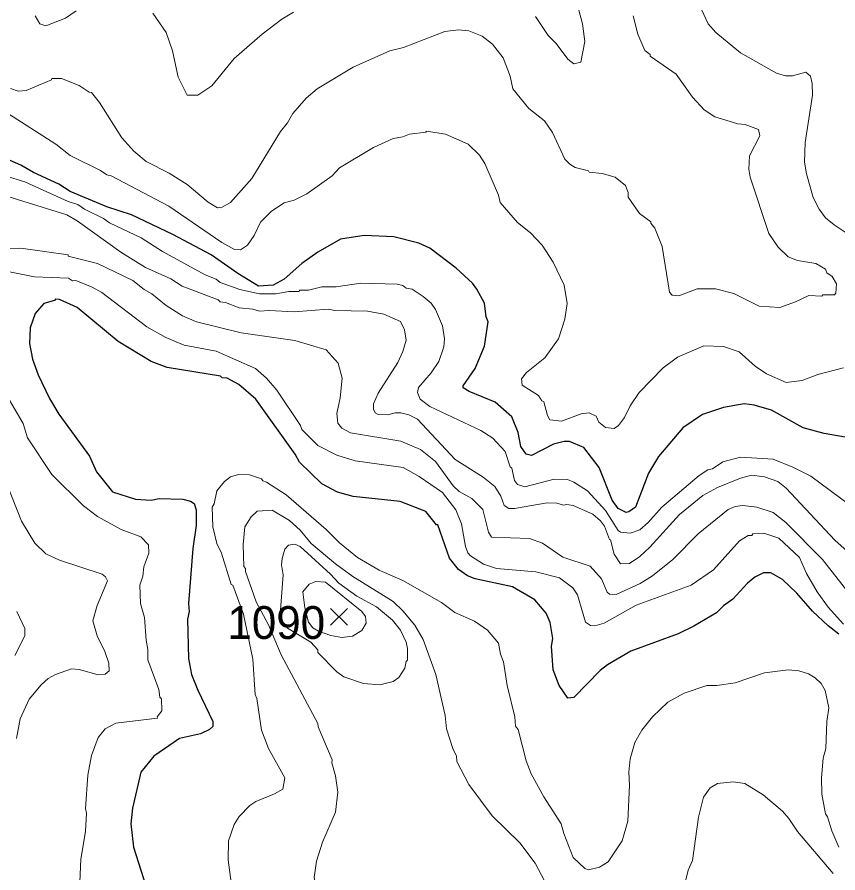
# Model space of a CAD drawing. Extents: x 265.7 to 292.1, y 7676.2 to 7704.2.
# Drawn here: x 288.235 to 290.234, y 7684.876 to 7686.96 of the extents above; entities that cross this region are included whole.
import ezdxf
from ezdxf.enums import TextEntityAlignment as Align

# ---------------------------------------------------------------- set-up
doc = ezdxf.new("R2010")
doc.units = 0
doc.header["$LTSCALE"] = 0.032
for name, color, linetype, lineweight in [('1', 7, 'Continuous', 25), ('2', 7, 'Continuous', 13), ('21', 7, 'Continuous', 25)]:
    doc.layers.add(name, color=color, linetype=linetype, lineweight=lineweight)
doc.layers.add('61', color=7, linetype='Continuous')

msp = doc.modelspace()

# ---------------------------------------------------------------- linework, layer by layer
at = {"layer": '1'}
for points in [[(288.7728, 7686.3359), (288.7081, 7686.3814), (288.6148, 7686.4309), (288.5142, 7686.4788), (288.4536, 7686.4979), (288.3642, 7686.5354), (288.3371, 7686.553), (288.2749, 7686.5817), (288.2445, 7686.6), (288.1727, 7686.6304)], [(289.0233, 7686.4197), (288.9675, 7686.3878), (288.9284, 7686.3599), (288.8861, 7686.3216), (288.859, 7686.3072), (288.8231, 7686.3048), (288.7728, 7686.3359)], [(290.2522, 7685.9369), (290.2011, 7685.9457), (290.1501, 7685.9601), (290.0727, 7686.0032), (290.0304, 7686.0151), (290.0064, 7686.0183), (289.9554, 7686.0096), (289.9043, 7685.992), (289.8564, 7685.9601), (289.7974, 7685.8899), (289.7734, 7685.8492), (289.7415, 7685.7662), (289.7255, 7685.755), (289.7184, 7685.7534), (289.6992, 7685.763), (289.6848, 7685.7837), (289.6529, 7685.8635), (289.6154, 7685.9122), (289.5803, 7685.9266), (289.5676, 7685.9266), (289.542, 7685.9202), (289.4878, 7685.8923), (289.475, 7685.8954), (289.4622, 7685.9146), (289.4558, 7685.9481), (289.4399, 7685.9864), (289.4, 7686.0223), (289.3361, 7686.0479), (289.3218, 7686.0574), (289.3218, 7686.0622), (289.3505, 7686.1045), (289.3736, 7686.1588), (289.3824, 7686.2178), (289.3776, 7686.2298), (289.3736, 7686.2633), (289.3553, 7686.2976), (289.3441, 7686.312), (289.305, 7686.3487), (289.2404, 7686.3974), (289.2141, 7686.4093), (289.1526, 7686.4253), (289.0808, 7686.4285), (289.0233, 7686.4197)], [(288.9771, 7685.8236), (288.9228, 7685.8763), (288.9124, 7685.8955), (288.8167, 7686.0295), (288.7752, 7686.0654), (288.7472, 7686.0806), (288.7345, 7686.0814), (288.7305, 7686.0854), (288.6004, 7686.1069), (288.5621, 7686.1213), (288.4815, 7686.1699), (288.3818, 7686.2529), (288.3387, 7686.2721), (288.3291, 7686.2729), (288.3267, 7686.2697), (288.3004, 7686.2625), (288.2796, 7686.2386), (288.2669, 7686.2035), (288.2653, 7686.1652), (288.2732, 7686.1269), (288.2868, 7686.0886), (288.3139, 7686.0311), (288.3371, 7685.9928), (288.4113, 7685.8907), (288.4288, 7685.8524), (288.468, 7685.8037), (288.5238, 7685.7861), (288.5621, 7685.7837), (288.5813, 7685.7877), (288.6387, 7685.7861), (288.6579, 7685.7813), (288.6666, 7685.7758), (288.6714, 7685.7598), (288.6714, 7685.7215), (288.6634, 7685.6656), (288.6531, 7685.5316), (288.6547, 7685.5124), (288.6507, 7685.4933), (288.6531, 7685.3975), (288.6603, 7685.3592), (288.6754, 7685.3209), (288.7121, 7685.2443), (288.7121, 7685.2324), (288.7041, 7685.2252), (288.6818, 7685.214), (288.6307, 7685.2028), (288.5685, 7685.1597), (288.5366, 7685.1214), (288.5166, 7685.0337), (288.5126, 7684.9954), (288.519, 7684.9379), (288.5621, 7684.8038)], [(289.2603, 7685.7239), (289.2571, 7685.7239), (289.2308, 7685.7558), (289.1686, 7685.7805), (289.0537, 7685.7925), (289.0154, 7685.8029), (288.9771, 7685.8236)], [(290.237, 7685.4574), (290.2107, 7685.4773), (290.1724, 7685.5132), (290.1341, 7685.5571), (290.099, 7685.5906), (290.0711, 7685.6066), (290.0535, 7685.6066), (290.032, 7685.5962), (290.0144, 7685.5818), (289.9785, 7685.5428), (289.9554, 7685.526), (289.9386, 7685.5092), (289.8835, 7685.4765), (289.8452, 7685.4582), (289.7303, 7685.4159), (289.6729, 7685.3824), (289.6553, 7685.3688), (289.5915, 7685.3026), (289.5763, 7685.301), (289.5556, 7685.3321), (289.5412, 7685.3704), (289.5372, 7685.4279), (289.5404, 7685.447), (289.5332, 7685.4853), (289.5236, 7685.5084), (289.4965, 7685.5412), (289.4415, 7685.5723), (289.3505, 7685.5922), (289.3322, 7685.5994), (289.3106, 7685.6146), (289.2883, 7685.6425), (289.2603, 7685.7239)]]:
    msp.add_lwpolyline(points, dxfattribs=at)
at = {"layer": '2'}
for points in [[(288.3794, 7686.9759), (288.3531, 7686.9575), (288.3052, 7686.9392), (288.2908, 7686.944), (288.2796, 7686.9631)], [(288.9084, 7686.9727), (288.8797, 7686.9551), (288.8318, 7686.9184), (288.764, 7686.8594), (288.7097, 7686.7932), (288.6754, 7686.77), (288.6491, 7686.77), (288.6276, 7686.8139), (288.614, 7686.8785), (288.598, 7686.9232), (288.5661, 7686.9703)], [(289.6035, 7686.9775), (289.6122, 7686.944), (289.6178, 7686.9009), (289.6082, 7686.8506), (289.5915, 7686.8466), (289.5763, 7686.8578), (289.5484, 7686.8961), (289.5284, 7686.9153), (289.4981, 7686.9615)], [(289.7359, 7686.9631), (289.7471, 7686.9184), (289.7638, 7686.8793), (289.7774, 7686.869), (289.7774, 7686.865), (289.8405, 7686.8211), (289.8803, 7686.7652), (289.9083, 7686.7341), (289.9346, 7686.7174), (289.9905, 7686.7006), (290.0088, 7686.699), (290.0407, 7686.6862), (290.0439, 7686.6711), (290.0192, 7686.6224), (290.0176, 7686.5897), (290.0208, 7686.5705), (290.0663, 7686.4333), (290.0886, 7686.3998), (290.1134, 7686.3766), (290.1357, 7686.3678), (290.1804, 7686.3599), (290.2043, 7686.3463)], [(289.9019, 7686.9791), (289.9186, 7686.944), (289.937, 7686.9232), (289.9969, 7686.873), (290.0846, 7686.8235), (290.107, 7686.8171), (290.1237, 7686.8171), (290.1564, 7686.8259), (290.1676, 7686.8163), (290.1716, 7686.7988), (290.1724, 7686.77), (290.1548, 7686.6551), (290.1532, 7686.6072), (290.158, 7686.5785), (290.174, 7686.5211), (290.1884, 7686.4923), (290.2043, 7686.4716), (290.2251, 7686.454), (290.2809, 7686.4173)], [(290.1979, 7686.2841), (290.1948, 7686.2809), (290.1636, 7686.2825), (290.1309, 7686.2665), (290.0926, 7686.2529), (290.0423, 7686.2561), (289.9809, 7686.2873), (289.9362, 7686.2984), (289.8915, 7686.2984), (289.8468, 7686.2817), (289.8309, 7686.2833), (289.8245, 7686.2904), (289.8061, 7686.4014), (289.7886, 7686.4461), (289.779, 7686.458), (289.779, 7686.462), (289.7511, 7686.482), (289.7239, 7686.5219), (289.7239, 7686.533), (289.7168, 7686.5498), (289.692, 7686.5705), (289.6601, 7686.5793), (289.6282, 7686.5825), (289.6266, 7686.5857), (289.5947, 7686.5937), (289.5811, 7686.6017), (289.5691, 7686.6144), (289.5396, 7686.6791), (289.5197, 7686.7078), (289.4814, 7686.7373), (289.4423, 7686.7852), (289.4359, 7686.8163), (289.4191, 7686.861), (289.3928, 7686.8945), (289.3681, 7686.9137), (289.3353, 7686.9272), (289.3106, 7686.9296), (289.2771, 7686.9256), (289.1766, 7686.8865), (289.143, 7686.8785), (289.0537, 7686.8386), (288.9659, 7686.7852), (288.9396, 7686.7628), (288.9068, 7686.7253), (288.8941, 7686.703), (288.8765, 7686.6814), (288.8071, 7686.5673), (288.7552, 7686.5083), (288.7345, 7686.4971), (288.7233, 7686.4955), (288.701, 7686.5099), (288.6491, 7686.5522), (288.606, 7686.5801), (288.5494, 7686.6088), (288.5198, 7686.6336), (288.4903, 7686.6663), (288.436, 7686.7525), (288.4161, 7686.7764), (288.4105, 7686.7772), (288.3866, 7686.794), (288.3435, 7686.8107), (288.3195, 7686.8107), (288.3187, 7686.8075), (288.2573, 7686.7812), (288.2381, 7686.7796), (288.219, 7686.7868)], [(290.2482, 7686.1061), (290.1852, 7686.0894), (290.1469, 7686.075), (290.1086, 7686.0702), (290.0607, 7686.091), (290.0328, 7686.1101), (289.9937, 7686.1452), (289.9554, 7686.158), (289.9075, 7686.1596), (289.8436, 7686.1316), (289.8085, 7686.1061), (289.7503, 7686.0455), (289.7287, 7686.0136), (289.7144, 7685.9848), (289.7, 7685.9657), (289.6896, 7685.9585), (289.6681, 7685.9609), (289.6521, 7685.9737), (289.6458, 7685.988), (289.6282, 7685.996), (289.609, 7685.9936), (289.5612, 7685.976), (289.5324, 7685.9792), (289.5269, 7685.9896), (289.5181, 7686.0231), (289.5133, 7686.0255), (289.5053, 7686.0383), (289.4654, 7686.0638), (289.4638, 7686.079), (289.4758, 7686.0942), (289.5205, 7686.1301), (289.554, 7686.1763), (289.5691, 7686.2242), (289.5747, 7686.2625), (289.5675, 7686.3072), (289.5412, 7686.3631), (289.5141, 7686.4046), (289.4854, 7686.4349), (289.4542, 7686.4596), (289.4119, 7686.5083), (289.408, 7686.5266), (289.3744, 7686.604), (289.3617, 7686.624), (289.3337, 7686.6511), (289.2787, 7686.6751), (289.2324, 7686.6822), (289.2308, 7686.6798), (289.1909, 7686.6751), (289.175, 7686.6687), (289.151, 7686.6647), (289.1031, 7686.6423), (289.0202, 7686.5929), (289.0026, 7686.5737), (288.9412, 7686.5298), (288.91, 7686.5147), (288.8861, 7686.5075), (288.855, 7686.4875), (288.8278, 7686.4604), (288.8127, 7686.4285), (288.7967, 7686.4046), (288.7792, 7686.3934), (288.7648, 7686.3942), (288.7337, 7686.4109), (288.6052, 7686.4995), (288.464, 7686.5737), (288.4536, 7686.5761), (288.4384, 7686.5865), (288.3642, 7686.6232), (288.3299, 7686.6511), (288.2054, 7686.7301)], [(289.7519, 7685.7111), (289.7287, 7685.7031), (289.7048, 7685.7055), (289.6992, 7685.7095), (289.6681, 7685.7582), (289.6242, 7685.8061), (289.5915, 7685.8276), (289.5755, 7685.834), (289.5436, 7685.8348), (289.4718, 7685.8157), (289.4542, 7685.822), (289.4463, 7685.8316), (289.4399, 7685.8619), (289.4359, 7685.8651), (289.4239, 7685.9018), (289.3936, 7685.9346), (289.3649, 7685.9537), (289.2404, 7686.012), (289.2172, 7686.0295), (289.2101, 7686.0455), (289.2132, 7686.0582), (289.2436, 7686.0934), (289.2627, 7686.1213), (289.2747, 7686.1572), (289.2763, 7686.1763), (289.2715, 7686.2083), (289.2547, 7686.2482), (289.2436, 7686.2633), (289.2244, 7686.2801), (289.1973, 7686.2976), (289.1829, 7686.3), (289.175, 7686.3064), (289.1606, 7686.3096), (289.0728, 7686.312), (289.0122, 7686.3032), (288.9771, 7686.3032), (288.9451, 7686.2952), (288.9236, 7686.2952), (288.9212, 7686.292), (288.8973, 7686.292), (288.8653, 7686.2865), (288.8254, 7686.2865), (288.7776, 7686.2968), (288.7297, 7686.3136), (288.7201, 7686.3216), (288.693, 7686.3327), (288.5893, 7686.3894), (288.5374, 7686.4229), (288.46, 7686.4588), (288.4456, 7686.47), (288.3993, 7686.4923), (288.3834, 7686.5035), (288.3594, 7686.5115), (288.2541, 7686.5594), (288.2062, 7686.5737)], [(289.1287, 7686.237), (289.0888, 7686.2442), (289.009, 7686.2458), (288.993, 7686.249), (288.91, 7686.2426), (288.8494, 7686.2458), (288.8254, 7686.2442), (288.8095, 7686.249), (288.776, 7686.2521), (288.7425, 7686.2649), (288.7297, 7686.2665), (288.7249, 7686.2713), (288.6371, 7686.3048), (288.61, 7686.3224), (288.5478, 7686.3503), (288.4879, 7686.3878), (288.3818, 7686.4644), (288.3562, 7686.4788), (288.2126, 7686.5234)], [(288.1839, 7686.3942), (288.2445, 7686.3974), (288.3594, 7686.3814), (288.3594, 7686.3782), (288.4313, 7686.3599), (288.5174, 7686.3184), (288.5446, 7686.2968), (288.5637, 7686.2865), (288.598, 7686.2577), (288.6379, 7686.233), (288.6722, 7686.2178), (288.7808, 7686.1915), (288.9116, 7686.1723), (288.9882, 7686.15), (289.017, 7686.1173), (289.0273, 7686.0806), (289.0225, 7686.0327), (289.0138, 7685.9944), (289.0162, 7685.9713), (289.0265, 7685.9593), (289.0473, 7685.9473), (289.1702, 7685.9274), (289.218, 7685.9074), (289.2547, 7685.8779), (289.297, 7685.8181), (289.3122, 7685.8045), (289.3425, 7685.7877), (289.3697, 7685.7606), (289.3832, 7685.7055), (289.3904, 7685.6936), (289.483, 7685.6904), (289.5149, 7685.6792), (289.5644, 7685.6449)], [(288.4416, 7686.2896), (288.4185, 7686.3024), (288.3786, 7686.3184), (288.3706, 7686.3176), (288.3602, 7686.324), (288.278, 7686.3279), (288.1919, 7686.3447)], [(290.2043, 7686.3463), (290.2075, 7686.3375), (290.2203, 7686.3287), (290.2307, 7686.3104), (290.2291, 7686.2881), (290.2259, 7686.2841), (290.1979, 7686.2841)], [(288.843, 7686.0806), (288.8159, 7686.1045), (288.7201, 7686.1468), (288.6419, 7686.1612), (288.5972, 7686.1795), (288.551, 7686.2059), (288.4416, 7686.2896)], [(289.1143, 7686.0439), (289.1622, 7686.1189), (289.1749, 7686.146), (289.1829, 7686.1732), (289.1789, 7686.1987), (289.1694, 7686.2186), (289.1287, 7686.237)], [(288.1887, 7686.0742), (288.2501, 7685.9705), (288.2605, 7685.9354), (288.3203, 7685.846), (288.3969, 7685.7694), (288.4313, 7685.7438), (288.4887, 7685.7119), (288.5366, 7685.6944), (288.5557, 7685.6744), (288.5565, 7685.6545), (288.5438, 7685.621), (288.5414, 7685.5986), (288.5342, 7685.5763), (288.5358, 7685.5316), (288.5454, 7685.4981), (288.5493, 7685.4422), (288.5541, 7685.4199), (288.5541, 7685.3943), (288.5805, 7685.3225), (288.5829, 7685.3034), (288.5869, 7685.2994), (288.5876, 7685.2706), (288.5765, 7685.2555), (288.5773, 7685.2523), (288.4759, 7685.2403), (288.4496, 7685.2268), (288.4328, 7685.2052), (288.4161, 7685.1613), (288.4073, 7685.1135), (288.4017, 7685.0321), (288.4041, 7685.0209), (288.4017, 7684.9762), (288.3906, 7684.9092), (288.3858, 7684.7975)], [(290.2482, 7685.4813), (290.2107, 7685.5228), (290.1836, 7685.5603), (290.158, 7685.605), (290.1405, 7685.6441), (290.0902, 7685.6912), (290.0543, 7685.7031), (290.0272, 7685.7015), (290.0248, 7685.6976), (290.016, 7685.6976), (289.9945, 7685.6848), (289.9314, 7685.6138), (289.8772, 7685.5763), (289.7431, 7685.5276), (289.6649, 7685.4837), (289.6426, 7685.4773), (289.6314, 7685.4781), (289.6194, 7685.4861), (289.6003, 7685.5531), (289.5891, 7685.5699), (289.5564, 7685.5946), (289.4989, 7685.609), (289.4032, 7685.617), (289.3713, 7685.6273), (289.3393, 7685.6481), (289.3329, 7685.6553), (289.3274, 7685.6704), (289.3178, 7685.7263), (289.3042, 7685.7598), (289.2715, 7685.8021), (289.2149, 7685.8412), (289.1757, 7685.8635), (289.0585, 7685.8795), (289.0138, 7685.8931), (288.9675, 7685.917), (288.9284, 7685.9561), (288.9252, 7685.9657), (288.8677, 7686.0519), (288.843, 7686.0806)], [(290.2785, 7685.6401), (290.2267, 7685.6864), (290.1086, 7685.8125), (290.0878, 7685.8292), (290.0559, 7685.8404), (290.024, 7685.8444), (289.9969, 7685.8372), (289.941, 7685.8141), (289.9051, 7685.7949), (289.8484, 7685.7486), (289.7766, 7685.6688), (289.7519, 7685.6465), (289.7271, 7685.6297), (289.7048, 7685.6289), (289.6896, 7685.6521), (289.6809, 7685.6872), (289.6777, 7685.688), (289.6657, 7685.7199), (289.6561, 7685.7335), (289.6378, 7685.7494), (289.5899, 7685.7702), (289.5739, 7685.7734), (289.566, 7685.7718), (289.55, 7685.7766), (289.5261, 7685.7774), (289.4463, 7685.763), (289.4327, 7685.763), (289.4215, 7685.7702), (289.4135, 7685.7933), (289.3984, 7685.8165), (289.3704, 7685.8396), (289.3026, 7685.8827), (289.2101, 7685.9808), (289.1893, 7685.9912), (289.1702, 7685.996), (289.1558, 7685.996), (289.1383, 7685.9912), (289.1143, 7685.992), (289.1071, 7685.996), (289.1031, 7686.0056), (289.1031, 7686.0183), (289.1143, 7686.0439)], [(288.2342, 7685.2028), (288.2429, 7685.2507), (288.2645, 7685.2986), (288.294, 7685.3337), (288.3108, 7685.3489), (288.3291, 7685.3592), (288.3674, 7685.3728), (288.3866, 7685.3712), (288.4329, 7685.3584), (288.4496, 7685.36), (288.4592, 7685.368), (288.4584, 7685.3864), (288.4488, 7685.4151), (288.4305, 7685.4534), (288.4201, 7685.4893), (288.4304, 7685.5268), (288.4552, 7685.5874), (288.4504, 7685.597), (288.4424, 7685.6034), (288.3387, 7685.6377), (288.3052, 7685.6529), (288.2788, 7685.6792), (288.2461, 7685.7327), (288.1663, 7685.9322)], [(289.9538, 7685.8771), (289.929, 7685.8603), (289.9179, 7685.8572), (289.8963, 7685.8436), (289.8053, 7685.7662), (289.7726, 7685.7295), (289.7519, 7685.7111)], [(290.2626, 7685.7726), (290.1684, 7685.842), (290.1245, 7685.8643), (290.0767, 7685.8835), (289.9969, 7685.8883), (289.9538, 7685.8771)], [(288.7608, 7684.8214), (288.7496, 7684.9076), (288.7504, 7684.9539), (288.764, 7684.9938), (288.776, 7685.0129), (288.8023, 7685.04), (288.8167, 7685.0496), (288.8622, 7685.068), (288.8821, 7685.0799), (288.8877, 7685.1071), (288.8478, 7685.1789), (288.8302, 7685.2236), (288.8191, 7685.3002), (288.8151, 7685.3098), (288.8095, 7685.3959), (288.7866, 7685.5055), (288.7608, 7685.5763), (288.7568, 7685.5779), (288.7329, 7685.6545), (288.7217, 7685.6784), (288.7121, 7685.7183), (288.7105, 7685.7662), (288.7153, 7685.775), (288.7217, 7685.8061), (288.7401, 7685.8292), (288.7552, 7685.8404), (288.7744, 7685.846), (288.8015, 7685.8452), (288.8302, 7685.8356), (288.8334, 7685.8308), (288.843, 7685.8276), (288.8909, 7685.7965), (288.9882, 7685.7119), (289.0201, 7685.68), (289.064, 7685.6441), (289.1175, 7685.613), (289.175, 7685.5882), (289.2691, 7685.534), (289.301, 7685.51), (289.3489, 7685.4885), (289.3808, 7685.4669), (289.408, 7685.435), (289.4127, 7685.4087), (289.4199, 7685.3896), (289.4287, 7685.3321), (289.4479, 7685.2555), (289.4494, 7685.2331), (289.4558, 7685.2252), (289.475, 7685.1486), (289.487, 7685.1166), (289.5181, 7685.0608), (289.5604, 7684.9954), (289.5667, 7684.9714), (289.5899, 7684.9132), (289.6178, 7684.886), (289.6266, 7684.8828), (289.6537, 7684.8892), (289.6745, 7684.9028), (289.7088, 7684.9539), (289.7224, 7685.0017), (289.7271, 7685.0895), (289.7255, 7685.1214), (289.7287, 7685.1534), (289.7399, 7685.1933), (289.7567, 7685.2236), (289.783, 7685.2555), (289.8205, 7685.2914), (289.8596, 7685.3137), (289.9155, 7685.3321), (289.9394, 7685.3321), (289.9841, 7685.3385), (290.0559, 7685.3632), (290.1134, 7685.3704), (290.1389, 7685.368)], [(289.5364, 7684.8254), (289.4973, 7684.8996), (289.4598, 7684.9491), (289.392, 7685.0145), (289.3353, 7685.0911), (289.3066, 7685.147), (289.3058, 7685.1597), (289.2962, 7685.1789), (289.2811, 7685.2268), (289.2779, 7685.2587), (289.2555, 7685.3592), (289.2244, 7685.4438), (289.2037, 7685.4789), (289.1749, 7685.514), (289.151, 7685.5364), (289.0529, 7685.5978), (289.0106, 7685.6281), (288.9515, 7685.6784), (288.9244, 7685.7103), (288.8989, 7685.7343), (288.8566, 7685.759), (288.8199, 7685.7566), (288.8055, 7685.743), (288.7903, 7685.7183), (288.7855, 7685.6752), (288.7871, 7685.6218), (288.7919, 7685.617), (288.7919, 7685.6098), (288.8175, 7685.5356), (288.8478, 7685.4802), (288.8781, 7685.4071), (288.9675, 7685.2395), (288.9683, 7685.2316), (289.0026, 7685.151), (289.0018, 7685.1438), (289.0106, 7685.1119)], [(289.7527, 7685.5803), (289.783, 7685.5994), (289.8325, 7685.6393), (289.8939, 7685.7016), (289.9673, 7685.7606), (289.9841, 7685.7678), (290.0032, 7685.7702), (290.0368, 7685.7662), (290.0767, 7685.7534), (290.1078, 7685.7295), (290.1971, 7685.6393), (290.2674, 7685.5491)], [(289.5644, 7685.6449), (289.6306, 7685.6225), (289.6585, 7685.5922), (289.6721, 7685.5595), (289.6777, 7685.5547), (289.6944, 7685.5539), (289.7527, 7685.5803)], [(288.2349, 7685.5124), (288.2541, 7685.4709), (288.2541, 7685.4534), (288.2294, 7685.4055)], [(290.1389, 7685.368), (290.1628, 7685.3608), (290.1788, 7685.3512), (290.1932, 7685.3369), (290.2035, 7685.3201), (290.2123, 7685.2778), (290.2075, 7685.2443)], [(290.2075, 7685.2443), (290.2051, 7685.1789), (290.1987, 7685.155), (290.1947, 7685.1071), (290.1955, 7685.0672), (290.2043, 7685.0193), (290.2091, 7685.0121), (290.2195, 7684.9778), (290.237, 7684.9379)], [(289.0106, 7685.1119), (289.0162, 7685.072), (289.0106, 7685.0233), (288.9794, 7684.9507), (288.9643, 7684.9044), (288.9587, 7684.8645), (288.9667, 7684.8214)], [(290.2227, 7684.8741), (290.1357, 7684.9762), (290.1149, 7685.0081), (290.099, 7685.0257), (290.0527, 7685.0656), (290.008, 7685.0935), (289.9793, 7685.0975), (289.941, 7685.0935), (289.9234, 7685.0831), (289.9067, 7685.06), (289.8947, 7685.0113), (289.8803, 7684.906), (289.87, 7684.882), (289.8596, 7684.8422)]]:
    msp.add_lwpolyline(points, dxfattribs=at)
for points in [[(288.8942, 7685.4716), (288.8816, 7685.4881), (288.8763, 7685.5054), (288.8829, 7685.6018), (288.8789, 7685.6257), (288.8805, 7685.6417), (288.8877, 7685.664), (288.8965, 7685.6736), (288.9116, 7685.6768), (288.9244, 7685.6704), (288.9986, 7685.6034), (289.0185, 7685.5811), (289.0624, 7685.5499), (289.1103, 7685.5236), (289.1494, 7685.4909), (289.1694, 7685.4669), (289.1829, 7685.4374), (289.1861, 7685.4223), (289.1861, 7685.3935), (289.1829, 7685.3903), (289.1797, 7685.3744), (289.1646, 7685.3513), (289.151, 7685.3417), (289.1191, 7685.3337), (289.0792, 7685.3369), (289.0313, 7685.3536), (289.0138, 7685.3656), (288.9675, 7685.4127), (288.9675, 7685.4191), (288.9507, 7685.4374)], [(288.936, 7685.5213), (288.9446, 7685.4868), (288.9552, 7685.4722), (288.9691, 7685.4643), (288.9994, 7685.4542), (289.0265, 7685.4494), (289.0521, 7685.4526), (289.0752, 7685.4661), (289.0856, 7685.4837), (289.084, 7685.5005), (289.0752, 7685.5124), (288.9866, 7685.5835), (288.9627, 7685.5858), (288.9467, 7685.5787), (288.9308, 7685.5603)]]:
    msp.add_lwpolyline(points, close=True, dxfattribs=at)
at = {"layer": '21'}
for p, q in [((288.9989, 7685.52), (289.0401, 7685.4788)), ((289.0401, 7685.52), (288.9989, 7685.4788))]:
    msp.add_line(p, q, dxfattribs=at)

# ---------------------------------------------------------------- texts
at = {"layer": '61'}
msp.add_text('1090', height=0.08, dxfattribs=at).set_placement((288.8665, 7685.4455), align=Align.CENTER)

doc.saveas('drawing.dxf')
